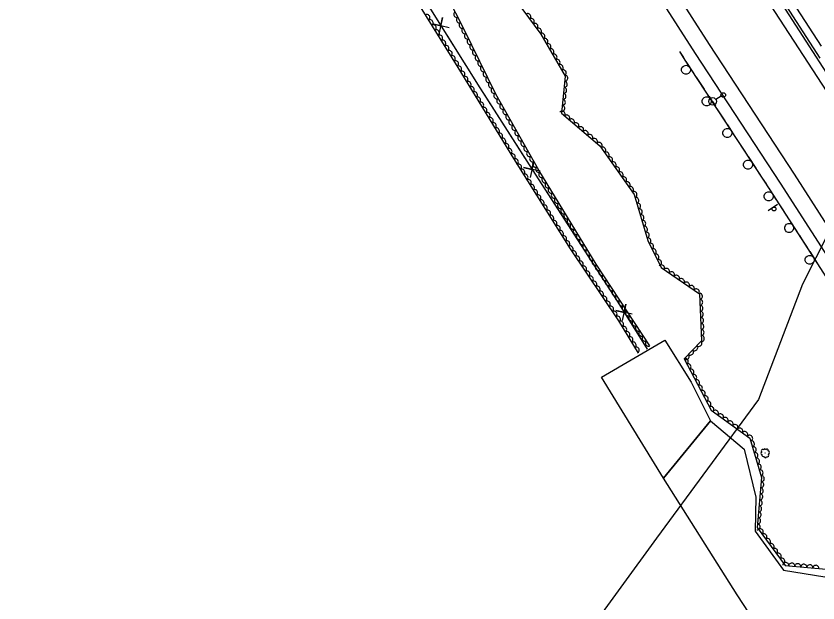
# Model space of a CAD drawing. Extents: x 1746719 to 1766531, y 631721 to 662391.
# Drawn here: x 1759155 to 1759685, y 641665 to 642053 of the extents above; entities that cross this region are included whole.
import ezdxf

# ---------------------------------------------------------------- set-up
doc = ezdxf.new("R2010")
doc.units = 0
for name, color, linetype in [('SURVEY - AERIAL SURVEY - Photo Control - Points - Elevations', 7, 'Continuous'), ('SURVEY - AERIAL SURVEY - Photo Control - Points - Locators', 7, 'Continuous'), ('SURVEY - AERIAL SURVEY - Photo Control - Points - Numbers', 7, 'Continuous'), ('SURVEY - AERIAL SURVEY - Photo Control with Text', 7, 'Continuous'), ('SURVEY - CENTERLINE - Existing Roads - Development', 7, 'Continuous'), ('SURVEY - CENTERLINE - Existing Roads Curve Text', 7, 'Continuous'), ('SURVEY - CONTROL - Grid', 7, 'Continuous'), ('SURVEY - CONTROL - Points - Locators', 7, 'Continuous')]:
    doc.layers.add(name, color=color, linetype=linetype)

msp = doc.modelspace()

# ---------------------------------------------------------------- linework, layer by layer
at = {"layer": 'SURVEY - AERIAL SURVEY - Photo Control - Points - Elevations'}
for points in [[(1759256.28, 642562.06), (1759331.34, 642448.21), (1759372.09, 642386.38), (1759428.32, 642299.79), (1759481.08, 642217.88), (1759538.71, 642129.24), (1759603.54, 642028.16), (1759659.74, 641942.25), (1759711.51, 641861.77), (1759776.52, 641763.39), (1759827.75, 641682.76), (1759880.28, 641600.83), (1759924.14, 641534.16), (1759977.94, 641451.1), (1760016.39, 641391.3), (1760062.96, 641319.36), (1760103.56, 641256.45), (1760143.11, 641194.73), (1760191.91, 641118.87), (1760244.47, 641040.54), (1760278.02, 640988.87), (1760344.17, 640886.4)], [(1759271.68, 642558.69), (1759340.52, 642454.26), (1759381.29, 642392.41), (1759437.55, 642305.76), (1759490.31, 642223.86), (1759547.95, 642135.2), (1759612.77, 642034.14), (1759668.97, 641948.23), (1759720.72, 641867.78), (1759785.75, 641769.38), (1759837.02, 641688.68), (1759889.51, 641606.82), (1759933.35, 641540.17), (1759987.18, 641457.06), (1760025.63, 641397.26), (1760072.2, 641325.33), (1760112.81, 641262.4), (1760152.37, 641200.67), (1760201.11, 641124.91), (1760253.65, 641046.61), (1760287.26, 640994.85), (1760353.41, 640892.37)], [(1759339.73, 642542.67), (1759380.59, 642480.68), (1759421.46, 642418.69), (1759477.86, 642331.83), (1759530.61, 642249.94), (1759588.28, 642161.24), (1759653.06, 642060.23), (1759709.23, 641974.36), (1759760.93, 641894), (1759826.04, 641795.48), (1759877.48, 641714.5), (1759929.76, 641632.96), (1759973.54, 641566.41), (1760027.51, 641483.09), (1760065.96, 641423.28), (1760112.51, 641351.39), (1760153.19, 641288.36), (1760192.76, 641226.6), (1760241.22, 641151.27), (1760293.71, 641073.05), (1760327.55, 641020.94), (1760393.74, 640918.4)], [(1759363.62, 642536.25), (1759395.13, 642487.52), (1759435.72, 642423.3), (1759469.3, 642371.23), (1759500.72, 642321.98), (1759539.35, 642260.94), (1759577, 642202.62), (1759610.73, 642150.66), (1759649.07, 642091.68), (1759686.79, 642032.95)]]:
    msp.add_lwpolyline(points, dxfattribs=at)
at = {"layer": 'SURVEY - AERIAL SURVEY - Photo Control - Points - Locators'}
for points in [[(1759583.59, 641838.41), (1759601.03, 641810.78), (1759613.73, 641785.09), (1759582.57, 641747.11), (1759541.68, 641814.08), (1759583.59, 641838.41)], [(1759699.92, 641565.14), (1759631.39, 641669.95), (1759582.57, 641747.11), (1759613.73, 641785.09), (1759635.9, 641766.38), (1759643.72, 641734.62), (1759643.33, 641712.15), (1759661.89, 641686.19), (1759709.71, 641678.57)]]:
    msp.add_lwpolyline(points, dxfattribs=at)
at = {"layer": 'SURVEY - AERIAL SURVEY - Photo Control - Points - Numbers'}
for points in [[(1759345.56, 642540.12), (1759369.43, 642507.42), (1759376.29, 642498.78), (1759406.04, 642453.59), (1759456.4, 642376.16), (1759516.08, 642283.87), (1759556.82, 642220.43), (1759597.59, 642157.91), (1759654.19, 642071.42), (1759714.99, 641977.18), (1759758.52, 641910), (1759805.91, 641836.88), (1759854.97, 641760.37), (1759907.97, 641679.1), (1759964.38, 641590.9), (1760012.24, 641518.09), (1760081.05, 641410.57), (1760126.05, 641341.92), (1760170.81, 641272.63), (1760237.12, 641169.73), (1760281.11, 641102.87), (1760319.96, 641040.85), (1760359.87, 640980.23), (1760396.33, 640923.21)], [(1759357.59, 642538.44), (1759369.81, 642516.74), (1759375.52, 642505.49), (1759415.88, 642442.25), (1759464.07, 642368.31), (1759506.49, 642302.41), (1759551.89, 642231.53), (1759599.85, 642158.57), (1759643.49, 642091.23), (1759685.97, 642024.92)], [(1759593.21, 642029.44), (1759596.82, 642023.81), (1759653.03, 641937.89), (1759704.81, 641857.4), (1759801.29, 641711.41)], [(1759593.21, 642029.44), (1759595.75, 642025.48)], [(1759597.49, 642022.79), (1759602.53, 642015.09)], [(1759604.28, 642012.41), (1759606.85, 642008.48)], [(1759606.85, 642008.48), (1759609.42, 642004.55)], [(1759611.17, 642001.87), (1759616.21, 641994.17)], [(1759617.96, 641991.49), (1759620.54, 641987.56)], [(1759620.54, 641987.56), (1759623.11, 641983.63)], [(1759624.86, 641980.95), (1759629.9, 641973.25)], [(1759631.65, 641970.57), (1759634.22, 641966.64)], [(1759634.22, 641966.64), (1759636.79, 641962.7)], [(1759638.54, 641960.03), (1759643.58, 641952.33)], [(1759645.33, 641949.65), (1759647.91, 641945.72)], [(1759647.91, 641945.72), (1759650.48, 641941.78)], [(1759652.23, 641939.11), (1759653.03, 641937.89), (1759657.22, 641931.38)], [(1759658.95, 641928.68), (1759661.49, 641924.73)], [(1759661.49, 641924.73), (1759664.04, 641920.78)], [(1759665.77, 641918.09), (1759670.74, 641910.35)], [(1759672.48, 641907.66), (1759675.02, 641903.71)], [(1759675.02, 641903.71), (1759677.56, 641899.75)], [(1759679.29, 641897.06), (1759684.27, 641889.33)]]:
    msp.add_lwpolyline(points, dxfattribs=at)
for centre, start, end in [((1759597.47, 642017.34), 146.4591, 146.4452), ((1759611.16, 641996.42), 146.4591, 146.4452), ((1759624.84, 641975.49), 146.4591, 146.4452), ((1759638.53, 641954.57), 146.4591, 146.4452), ((1759652.18, 641933.66), 146.023, 146.009), ((1759665.71, 641912.63), 146.023, 146.009), ((1759679.23, 641891.61), 146.023, 146.009)]:
    msp.add_arc(centre, 3, start, end, dxfattribs=at)
at = {"layer": 'SURVEY - AERIAL SURVEY - Photo Control with Text'}
for points in [[(1759573.66, 641834.74), (1759538.13, 641888.65), (1759500.25, 641950.91), (1759471.71, 642001.26), (1759450.57, 642044.46), (1759424.23, 642096.54), (1759393.64, 642142.3), (1759373.18, 642178.27), (1759361.96, 642215.62), (1759334.99, 642251.19), (1759306.72, 642269.55), (1759277.24, 642316.98), (1759251.14, 642355.87), (1759225.4, 642392.28), (1759211.66, 642410.91), (1759212.89, 642436.44), (1759208.96, 642460.24), (1759189.56, 642494.68)], [(1759154.51, 642471.23), (1759174.77, 642448.71), (1759205.17, 642405.54), (1759230.11, 642353.85), (1759265.2, 642294.65), (1759294.97, 642262.6), (1759312.67, 642237.87), (1759329.03, 642199.3), (1759352.71, 642166.22), (1759386.41, 642110.37), (1759417.86, 642065.66), (1759446.66, 642018.89), (1759483.42, 641958.58), (1759520.85, 641898.95), (1759552.97, 641851.31), (1759565.92, 641829.87)], [(1759472.08, 642081.01), (1759501.45, 642040.98), (1759517.65, 642013.17), (1759515.11, 641988.55), (1759540.64, 641966.94), (1759563.27, 641934.72), (1759572.31, 641904.48), (1759581.06, 641886.5), (1759606.42, 641869.08), (1759607.82, 641838.1), (1759596.2, 641826.02), (1759614.25, 641792.24), (1759639.78, 641773.58), (1759647.46, 641747.61), (1759644.59, 641714.6), (1759663.03, 641689.47), (1759692.72, 641686.81)]]:
    msp.add_lwpolyline(points, dxfattribs=at)
msp.add_circle((1759649.93, 641763.78), 0.0339, dxfattribs=at)
for centre, radius, start, end in [((1759648.22, 641765.14), 0.971, 47.6142, 241.0339), ((1759649.54, 641765.93), 0.668, 7.5935, 186.3391), ((1759650.97, 641765.42), 0.973, 345.4774, 142.2663), ((1759651.57, 641764.12), 1.11, 294.5301, 72.0543), ((1759647.75, 641763.55), 0.739, 90.2329, 267.552), ((1759648.73, 641762.55), 1.05, 165.5199, 292.3656), ((1759649.94, 641761.52), 0.812, 175.6788, 350.6791), ((1759651.2, 641762.39), 1.1, 245.4259, 41.2644)]:
    msp.add_arc(centre, radius, start, end, dxfattribs=at)
for centre, major_axis in [((1759426.29, 642051.97), (1.05, -1.7)), ((1759445.8, 642053.91), (-0.9, 1.78)), ((1759447.6, 642050.34), (-0.9, 1.78)), ((1759492.94, 642052.57), (1.18, -1.61)), ((1759495.31, 642049.35), (1.18, -1.61)), ((1759428.39, 642048.57), (1.05, -1.7)), ((1759430.48, 642045.16), (1.05, -1.7)), ((1759449.41, 642046.77), (-0.9, 1.78)), ((1759497.67, 642046.12), (1.18, -1.61)), ((1759432.58, 642041.76), (1.05, -1.7)), ((1759434.68, 642038.35), (1.05, -1.7)), ((1759451.2, 642043.19), (-0.88, 1.8)), ((1759452.95, 642039.6), (-0.88, 1.8)), ((1759500.04, 642042.9), (1.18, -1.61)), ((1759502.26, 642039.58), (1.01, -1.73)), ((1759436.78, 642034.94), (1.05, -1.7)), ((1759454.71, 642036.01), (-0.88, 1.8)), ((1759504.27, 642036.12), (1.01, -1.73)), ((1759438.87, 642031.54), (1.05, -1.7)), ((1759440.97, 642028.13), (1.05, -1.7)), ((1759456.47, 642032.41), (-0.88, 1.8)), ((1759458.23, 642028.82), (-0.88, 1.8)), ((1759506.29, 642032.67), (1.01, -1.73)), ((1759508.3, 642029.21), (1.01, -1.73)), ((1759443.07, 642024.73), (1.05, -1.7)), ((1759459.98, 642025.23), (-0.88, 1.8)), ((1759510.32, 642025.75), (1.01, -1.73)), ((1759445.17, 642021.32), (1.05, -1.7)), ((1759447.26, 642017.91), (1.04, -1.71)), ((1759461.74, 642021.64), (-0.88, 1.8)), ((1759463.5, 642018.04), (-0.88, 1.8)), ((1759512.33, 642022.3), (1.01, -1.73)), ((1759514.34, 642018.84), (1.01, -1.73)), ((1759449.34, 642014.5), (1.04, -1.71)), ((1759465.26, 642014.45), (-0.88, 1.8)), ((1759516.36, 642015.38), (1.01, -1.73)), ((1759451.42, 642011.08), (1.04, -1.71)), ((1759453.5, 642007.66), (1.04, -1.71)), ((1759467.02, 642010.86), (-0.88, 1.8)), ((1759468.77, 642007.26), (-0.88, 1.8)), ((1759517.09, 642007.76), (-0.2, -1.99)), ((1759517.5, 642011.74), (-0.2, -1.99)), ((1759455.59, 642004.25), (1.04, -1.71)), ((1759470.53, 642003.67), (-0.88, 1.8)), ((1759516.68, 642003.78), (-0.2, -1.99)), ((1759457.67, 642000.83), (1.04, -1.71)), ((1759459.75, 641997.42), (1.04, -1.71)), ((1759472.36, 642000.11), (-0.99, 1.74)), ((1759474.33, 641996.63), (-0.99, 1.74)), ((1759516.27, 641999.8), (-0.2, -1.99)), ((1759461.83, 641994), (1.04, -1.71)), ((1759463.91, 641990.59), (1.04, -1.71)), ((1759476.31, 641993.15), (-0.99, 1.74)), ((1759515.45, 641991.84), (-0.2, -1.99)), ((1759515.86, 641995.82), (-0.2, -1.99)), ((1759466, 641987.17), (1.04, -1.71)), ((1759478.28, 641989.68), (-0.99, 1.74)), ((1759480.25, 641986.2), (-0.99, 1.74)), ((1759515.64, 641988.11), (1.53, -1.29)), ((1759518.69, 641985.52), (1.53, -1.29)), ((1759468.08, 641983.76), (1.04, -1.71)), ((1759470.16, 641980.34), (1.04, -1.71)), ((1759482.22, 641982.72), (-0.99, 1.74)), ((1759521.75, 641982.94), (1.53, -1.29)), ((1759524.8, 641980.35), (1.53, -1.29)), ((1759472.24, 641976.93), (1.04, -1.71)), ((1759484.2, 641979.24), (-0.99, 1.74)), ((1759486.17, 641975.76), (-0.99, 1.74)), ((1759527.85, 641977.77), (1.53, -1.29)), ((1759530.9, 641975.18), (1.53, -1.29)), ((1759474.32, 641973.51), (1.04, -1.71)), ((1759476.41, 641970.09), (1.04, -1.71)), ((1759488.14, 641972.28), (-0.99, 1.74)), ((1759533.96, 641972.6), (1.53, -1.29)), ((1759537.01, 641970.01), (1.53, -1.29)), ((1759478.49, 641966.68), (1.04, -1.71)), ((1759490.11, 641968.8), (-0.99, 1.74)), ((1759492.09, 641965.32), (-0.99, 1.74)), ((1759540.06, 641967.43), (1.53, -1.29)), ((1759542.5, 641964.28), (1.15, -1.64)), ((1759480.57, 641963.26), (1.04, -1.71)), ((1759482.65, 641959.85), (1.04, -1.71)), ((1759494.06, 641961.84), (-0.99, 1.74)), ((1759544.8, 641961.01), (1.15, -1.64)), ((1759484.76, 641956.45), (1.06, -1.69)), ((1759496.03, 641958.36), (-0.99, 1.74)), ((1759498.01, 641954.88), (-0.99, 1.74)), ((1759547.1, 641957.74), (1.15, -1.64)), ((1759549.4, 641954.46), (1.15, -1.64)), ((1759486.89, 641953.06), (1.06, -1.69)), ((1759489.01, 641949.67), (1.06, -1.69)), ((1759499.98, 641951.4), (-0.99, 1.74)), ((1759551.7, 641951.19), (1.15, -1.64)), ((1759491.14, 641946.29), (1.06, -1.69)), ((1759493.27, 641942.9), (1.06, -1.69)), ((1759502.04, 641947.97), (-1.04, 1.71)), ((1759504.12, 641944.56), (-1.04, 1.71)), ((1759554, 641947.92), (1.15, -1.64)), ((1759556.3, 641944.65), (1.15, -1.64)), ((1759495.39, 641939.51), (1.06, -1.69)), ((1759506.2, 641941.14), (-1.04, 1.71)), ((1759558.6, 641941.37), (1.15, -1.64)), ((1759560.9, 641938.1), (1.15, -1.64)), ((1759497.52, 641936.12), (1.06, -1.69)), ((1759499.65, 641932.73), (1.06, -1.69)), ((1759508.28, 641937.72), (-1.04, 1.71)), ((1759510.36, 641934.3), (-1.04, 1.71)), ((1759563.2, 641934.83), (1.15, -1.64)), ((1759501.77, 641929.35), (1.06, -1.69)), ((1759512.44, 641930.89), (-1.04, 1.71)), ((1759514.52, 641927.47), (-1.04, 1.71)), ((1759564.38, 641931.01), (0.57, -1.92)), ((1759565.52, 641927.18), (0.57, -1.92)), ((1759503.9, 641925.96), (1.06, -1.69)), ((1759506.03, 641922.57), (1.06, -1.69)), ((1759516.6, 641924.05), (-1.04, 1.71)), ((1759566.67, 641923.35), (0.57, -1.92)), ((1759508.15, 641919.18), (1.06, -1.69)), ((1759518.68, 641920.63), (-1.04, 1.71)), ((1759520.75, 641917.22), (-1.04, 1.71)), ((1759567.82, 641919.51), (0.57, -1.92)), ((1759510.28, 641915.79), (1.06, -1.69)), ((1759512.41, 641912.41), (1.06, -1.69)), ((1759522.83, 641913.8), (-1.04, 1.71)), ((1759568.96, 641915.68), (0.57, -1.92)), ((1759570.11, 641911.85), (0.57, -1.92)), ((1759514.53, 641909.02), (1.06, -1.69)), ((1759524.91, 641910.38), (-1.04, 1.71)), ((1759526.99, 641906.97), (-1.04, 1.71)), ((1759571.25, 641908.02), (0.57, -1.92)), ((1759516.66, 641905.63), (1.06, -1.69)), ((1759518.78, 641902.24), (1.06, -1.69)), ((1759529.07, 641903.55), (-1.04, 1.71)), ((1759572.45, 641904.2), (0.88, -1.8)), ((1759574.2, 641900.61), (0.88, -1.8)), ((1759520.91, 641898.86), (1.12, -1.66)), ((1759523.15, 641895.54), (1.12, -1.66)), ((1759531.15, 641900.13), (-1.04, 1.71)), ((1759533.23, 641896.71), (-1.04, 1.71)), ((1759575.95, 641897.01), (0.88, -1.8)), ((1759525.39, 641892.22), (1.12, -1.66)), ((1759535.31, 641893.3), (-1.04, 1.71)), ((1759577.7, 641893.41), (0.88, -1.8)), ((1759579.45, 641889.82), (0.88, -1.8)), ((1759527.62, 641888.91), (1.12, -1.66)), ((1759529.86, 641885.59), (1.12, -1.66)), ((1759537.39, 641889.88), (-1.04, 1.71)), ((1759539.54, 641886.51), (-1.1, 1.67)), ((1759581.32, 641886.32), (1.65, -1.13)), ((1759532.09, 641882.27), (1.12, -1.66)), ((1759541.74, 641883.17), (-1.1, 1.67)), ((1759543.95, 641879.83), (-1.1, 1.67)), ((1759584.62, 641884.06), (1.65, -1.13)), ((1759587.91, 641881.79), (1.65, -1.13)), ((1759591.21, 641879.53), (1.65, -1.13)), ((1759534.33, 641878.96), (1.12, -1.66)), ((1759536.57, 641875.64), (1.12, -1.66)), ((1759546.15, 641876.49), (-1.1, 1.67)), ((1759594.51, 641877.26), (1.65, -1.13)), ((1759597.8, 641875), (1.65, -1.13)), ((1759538.8, 641872.32), (1.12, -1.66)), ((1759541.04, 641869.01), (1.12, -1.66)), ((1759548.35, 641873.15), (-1.1, 1.67)), ((1759550.55, 641869.81), (-1.1, 1.67)), ((1759601.1, 641872.73), (1.65, -1.13)), ((1759604.4, 641870.47), (1.65, -1.13)), ((1759543.27, 641865.69), (1.12, -1.66)), ((1759552.75, 641866.47), (-1.1, 1.67)), ((1759606.49, 641867.54), (0.09, -2)), ((1759606.67, 641863.54), (0.09, -2)), ((1759545.51, 641862.37), (1.12, -1.66)), ((1759547.75, 641859.06), (1.12, -1.66)), ((1759554.95, 641863.13), (-1.1, 1.67)), ((1759557.15, 641859.79), (-1.1, 1.67)), ((1759606.85, 641859.54), (0.09, -2)), ((1759549.98, 641855.74), (1.12, -1.66)), ((1759559.35, 641856.45), (-1.1, 1.67)), ((1759607.03, 641855.55), (0.09, -2)), ((1759552.22, 641852.42), (1.12, -1.66)), ((1759554.34, 641849.04), (1.03, -1.71)), ((1759561.55, 641853.11), (-1.1, 1.67)), ((1759563.76, 641849.77), (-1.1, 1.67)), ((1759607.21, 641851.55), (0.09, -2)), ((1759607.39, 641847.56), (0.09, -2)), ((1759556.41, 641845.61), (1.03, -1.71)), ((1759558.48, 641842.19), (1.03, -1.71)), ((1759565.96, 641846.43), (-1.1, 1.67)), ((1759568.16, 641843.09), (-1.1, 1.67)), ((1759607.57, 641843.56), (0.09, -2)), ((1759560.55, 641838.76), (1.03, -1.71)), ((1759570.36, 641839.75), (-1.1, 1.67)), ((1759607.75, 641839.56), (0.09, -2)), ((1759562.61, 641835.34), (1.03, -1.71)), ((1759564.68, 641831.91), (1.03, -1.71)), ((1759572.56, 641836.41), (-1.1, 1.67)), ((1759603.29, 641833.39), (-1.39, -1.44)), ((1759606.06, 641836.27), (-1.39, -1.44)), ((1759597.74, 641827.63), (-1.39, -1.44)), ((1759600.51, 641830.51), (-1.39, -1.44)), ((1759597.04, 641824.46), (0.94, -1.76)), ((1759598.92, 641820.93), (0.94, -1.76)), ((1759600.81, 641817.4), (0.94, -1.76)), ((1759602.69, 641813.87), (0.94, -1.76)), ((1759604.57, 641810.34), (0.94, -1.76)), ((1759606.46, 641806.82), (0.94, -1.76)), ((1759608.34, 641803.29), (0.94, -1.76)), ((1759610.23, 641799.76), (0.94, -1.76)), ((1759612.11, 641796.23), (0.94, -1.76)), ((1759614, 641792.7), (0.94, -1.76)), ((1759617.05, 641790.19), (1.61, -1.18)), ((1759620.28, 641787.83), (1.61, -1.18)), ((1759623.51, 641785.47), (1.61, -1.18)), ((1759626.74, 641783.11), (1.61, -1.18)), ((1759629.97, 641780.75), (1.61, -1.18)), ((1759633.2, 641778.39), (1.61, -1.18)), ((1759636.43, 641776.03), (1.61, -1.18)), ((1759639.66, 641773.67), (1.61, -1.18)), ((1759640.87, 641769.89), (0.57, -1.92)), ((1759642.01, 641766.05), (0.57, -1.92)), ((1759643.14, 641762.22), (0.57, -1.92)), ((1759644.27, 641758.38), (0.57, -1.92)), ((1759645.41, 641754.54), (0.57, -1.92)), ((1759646.54, 641750.71), (0.57, -1.92)), ((1759647.05, 641742.86), (-0.17, -1.99)), ((1759647.4, 641746.84), (-0.17, -1.99)), ((1759646.7, 641738.87), (-0.17, -1.99)), ((1759646.36, 641734.89), (-0.17, -1.99)), ((1759645.66, 641726.92), (-0.17, -1.99)), ((1759646.01, 641730.9), (-0.17, -1.99)), ((1759645.32, 641722.93), (-0.17, -1.99)), ((1759644.97, 641718.95), (-0.17, -1.99)), ((1759644.62, 641714.96), (-0.17, -1.99)), ((1759646.74, 641711.67), (1.18, -1.61)), ((1759649.11, 641708.44), (1.18, -1.61)), ((1759651.47, 641705.22), (1.18, -1.61)), ((1759653.84, 641701.99), (1.18, -1.61)), ((1759656.2, 641698.77), (1.18, -1.61)), ((1759658.57, 641695.54), (1.18, -1.61)), ((1759660.94, 641692.32), (1.18, -1.61)), ((1759663.49, 641689.43), (1.99, -0.18)), ((1759667.47, 641689.07), (1.99, -0.18)), ((1759671.46, 641688.71), (1.99, -0.18)), ((1759675.44, 641688.35), (1.99, -0.18)), ((1759679.43, 641688), (1.99, -0.18)), ((1759683.41, 641687.64), (1.99, -0.18))]:
    msp.add_ellipse(centre, major_axis=major_axis, ratio=0.940188, start_param=0, end_param=3.141593, dxfattribs=at)
at = {"layer": 'SURVEY - CENTERLINE - Existing Roads - Development'}
for p, q in [((1759615.08, 641996.4), (1759613.14, 641999.61)), ((1759620.85, 641999.9), (1759617.22, 641997.7)), ((1759615.08, 641996.4), (1759617.03, 641993.19))]:
    msp.add_line(p, q, dxfattribs=at)
for centre, radius in [((1759615.08, 641996.4), 2.5), ((1759622.14, 642000.68), 1.5)]:
    msp.add_circle(centre, radius, dxfattribs=at)
at = {"layer": 'SURVEY - CENTERLINE - Existing Roads Curve Text'}
for points in [[(1759160.12, 642474.17), (1759182.56, 642440.03), (1759215.11, 642391.76), (1759243.94, 642345.93), (1759274.19, 642299.03), (1759303.6, 642252.69), (1759332.21, 642208.5), (1759358.08, 642166.97), (1759393.79, 642111.15), (1759426.37, 642060.87), (1759461.09, 642005.49), (1759497.76, 641948.29), (1759525.83, 641904.88), (1759552.43, 641863.61), (1759571.88, 641832.61)], [(1759440.8, 642045.2), (1759429.82, 642047.65), (1759435.33, 642046.38), (1759436.6, 642051.9), (1759434.02, 642040.95)], [(1759439.35, 642040.17), (1759461.09, 642005.49), (1759464.05, 642000.89)], [(1759464.05, 642000.89), (1759491.03, 641958.79)], [(1759501.11, 641950.29), (1759490.11, 641952.62), (1759495.64, 641951.41), (1759496.85, 641956.94), (1759494.37, 641945.97)], [(1759499.73, 641945.24), (1759524.92, 641906.28)], [(1759524.92, 641906.28), (1759525.83, 641904.88), (1759552.01, 641864.25)], [(1759562.02, 641855.66), (1759551.05, 641858.1), (1759556.56, 641856.84), (1759557.82, 641862.35), (1759555.25, 641851.41)], [(1759560.58, 641850.62), (1759571.88, 641832.61)]]:
    msp.add_lwpolyline(points, dxfattribs=at)
at = {"layer": 'SURVEY - CONTROL - Grid'}
msp.add_line((1759651.89, 641924.15), (1759658.1, 641928.33), dxfattribs=at)
msp.add_circle((1759655.7, 641925.24), 1.25, dxfattribs=at)
at = {"layer": 'SURVEY - CONTROL - Points - Locators'}
msp.add_lwpolyline([(1759976.9, 642418.7), (1759956.58, 642355.31), (1759941.49, 642321.52), (1759916.77, 642272.93), (1759709.62, 641944.8), (1759674.63, 641875.47), (1759645.46, 641799.28), (1759578.06, 641707.43), (1759404.18, 641468.35)], dxfattribs=at)

doc.saveas('drawing.dxf')
